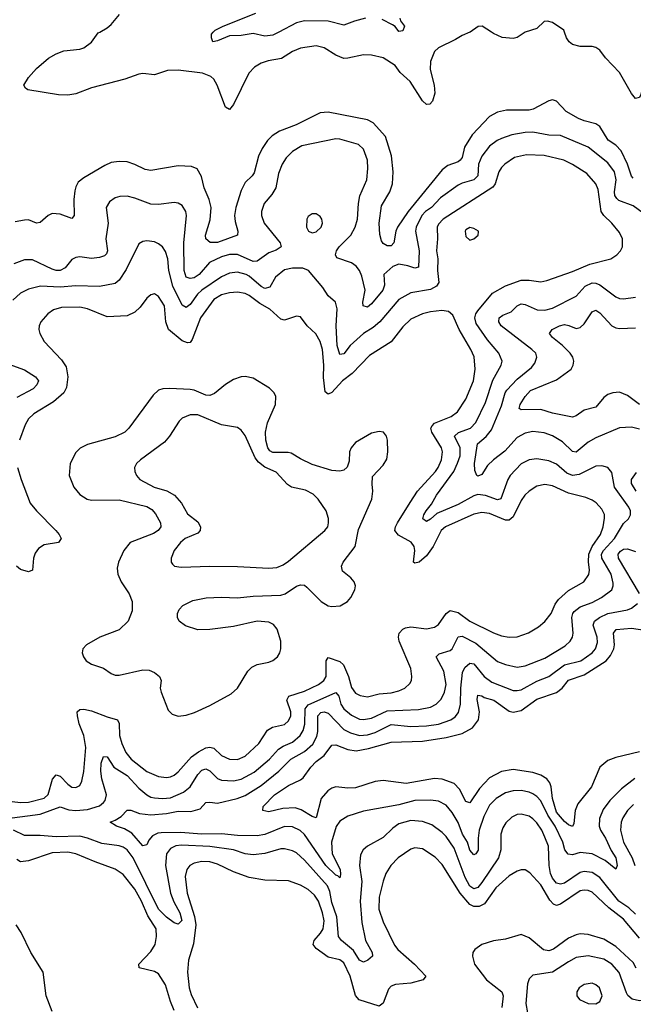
# Model space of a CAD drawing. Header units: inches. Extents: x 1834610 to 2027685, y 642842 to 774116.
# Tile 456 of 632: x 1955885 to 1958999, y 725066 to 730063. Entities that reach past the tile are written whole.
import ezdxf

# ---------------------------------------------------------------- set-up
doc = ezdxf.new("R2010")
doc.units = ezdxf.units.IN
doc.header["$MEASUREMENT"] = 0
doc.layers.add('B9752', color=7, linetype='Continuous')
doc.layers.add('B9753', color=7, linetype='Continuous')

msp = doc.modelspace()

# ---------------------------------------------------------------- linework, layer by layer
at = {"layer": 'B9752', "color": 5}
for points, elevation in [([(1958171.6, 730000), (1958170, 729998.9), (1958130, 729983), (1958097.4, 729962.6), (1958010, 729920.5), (1957990, 729901.6), (1957970.2, 729850), (1957967.8, 729810), (1957989.4, 729730), (1957992.9, 729690), (1957981.1, 729650), (1957966, 729634), (1957950, 729632), (1957930, 729651.6), (1957867.7, 729750), (1957815.4, 729795.4), (1957790.7, 729830.7), (1957730, 729868.9), (1957670, 729883.1), (1957630, 729885.3), (1957550, 729866.9), (1957530, 729866.4), (1957490, 729882.2), (1957430, 729920.4), (1957390, 729930.9), (1957310, 729918.9), (1957270, 729901.2), (1957213.9, 729866.1), (1957146.1, 729853.9), (1957110, 729841.5), (1957077.5, 729822.5), (1957048.2, 729791.8), (1956970, 729632.6), (1956950, 729606.6), (1956930, 729618.3), (1956887.4, 729730), (1956870, 729760.3), (1956854.7, 729774.7), (1956812.2, 729792.2), (1956690, 729807.1), (1956635.6, 729804.4), (1956570, 729783.5), (1956510, 729789.8), (1956490, 729786), (1956419.5, 729760.5), (1956250, 729716.5), (1956170, 729686.6), (1956130, 729679.3), (1956081.5, 729681.5), (1955927.3, 729707.3), (1955915.1, 729715.1), (1955906.6, 729730), (1955929.6, 729770), (1955970, 729815.8), (1956032.2, 729867.8), (1956070, 729890.3), (1956110, 729904.9), (1956190, 729913.6), (1956210, 729920.2), (1956250.5, 729949.5), (1956284.1, 729995.9), (1956291.4, 730000)], 380), ([(1957200.6, 730000), (1957170, 729984.1), (1957130, 729979.9), (1957070, 729992.8), (1957010, 729982), (1956950, 729981.2), (1956890, 729955.3), (1956866, 729950), (1956858, 729970), (1956858, 729990), (1956868, 730000)], 360), ([(1958450.7, 730000), (1958450, 729999.8), (1958410, 729972.9), (1958390, 729966.9), (1958333.3, 729973.3), (1958290, 729993), (1958279.1, 730000)], 380), ([(1959261.4, 730000), (1959230, 729989.1), (1959131.9, 729910), (1959090, 729861.2), (1959057, 729770), (1959037.2, 729682.8), (1959030, 729667.3), (1959010, 729663.5), (1958990, 729688.5), (1958930, 729795.5), (1958858.7, 729870), (1958830, 729908), (1958810, 729922), (1958790, 729927.1), (1958730, 729927), (1958690, 729937.7), (1958674.2, 729950), (1958660.2, 729970), (1958650.4, 730000)], 380), ([(1958999.4, 729259.4), (1958990, 729268.6), (1958970, 729329.9), (1958937.1, 729397.1), (1958910, 729425.7), (1958871.3, 729451.3), (1958830, 729520.7), (1958810, 729535), (1958749.9, 729549.9), (1958721.8, 729561.8), (1958657.8, 729597.8), (1958609.6, 729650), (1958590, 729656.4), (1958570, 729651.9), (1958490.6, 729609.4), (1958470, 729604.2), (1958355.5, 729604.5), (1958310, 729593.8), (1958270, 729571.7), (1958181.6, 729478.4), (1958143.3, 729416.7), (1958130, 729364), (1958121.5, 729350), (1958110, 729341.7), (1958057.6, 729322.4), (1958030, 729301.3), (1957856.4, 729090), (1957803.1, 729010), (1957793.9, 728990), (1957784.2, 728930), (1957770, 728914.7), (1957750, 728914.7), (1957730, 728927.6), (1957720.8, 728940.8), (1957712.7, 728972.7), (1957709.9, 729030), (1957721.8, 729118.2), (1957764, 729190), (1957777.4, 729230), (1957780.4, 729290), (1957771.8, 729371.8), (1957741.5, 729470), (1957679.2, 729539.2), (1957650, 729554), (1957450, 729592.8), (1957410, 729590.6), (1957288.8, 729530), (1957203.5, 729496.5), (1957166.6, 729473.4), (1957142.5, 729450), (1957115.3, 729410), (1957097.5, 729370), (1957074.5, 729285.5), (1957064.6, 729270), (1957030, 729236.8), (1957010, 729195.4), (1956982.9, 729110), (1956976.1, 729070), (1956979.1, 729039.1), (1956991.9, 728990), (1956990.3, 728970), (1956890, 728931.8), (1956852.3, 728932.3), (1956829.8, 728950), (1956829, 728970), (1956852.6, 729047.4), (1956856.9, 729110), (1956847.6, 729150), (1956821.7, 729210), (1956807.7, 729267.7), (1956785.5, 729305.5), (1956757.4, 729317.4), (1956690, 729321.5), (1956550, 729297.4), (1956522.1, 729302.1), (1956470, 729327.9), (1956430, 729340.8), (1956390, 729343.1), (1956350, 729337.4), (1956316.8, 729323.2), (1956210, 729260.8), (1956182.3, 729237.7), (1956170, 729214.5), (1956165.6, 729194.4), (1956160.5, 729150), (1956161.1, 729070), (1956150, 729054), (1956090, 729075.6), (1956050, 729079.7), (1956030, 729069.6), (1955990, 729033.3), (1955970, 729029.7), (1955930, 729046.6), (1955910, 729046), (1955862.2, 729037.8)], 420), ([(1959050, 729080.9), (1958998.1, 729118.1), (1958926.1, 729146.1), (1958914.9, 729154.9), (1958906.1, 729170), (1958904.7, 729190), (1958912.7, 729250), (1958904.1, 729290), (1958870, 729337.2), (1958770, 729416.5), (1958630, 729475.2), (1958570, 729476.6), (1958490, 729491.9), (1958450, 729490.4), (1958382.2, 729477.8), (1958330, 729460.7), (1958308.2, 729450), (1958270, 729420.9), (1958230.1, 729370), (1958214.5, 729330), (1958209.6, 729270.4), (1958200.3, 729259.7), (1958190, 729249.9), (1958130, 729233.9), (1958110, 729223.9), (1958020.4, 729159.6), (1957974.4, 729110), (1957944.7, 729090), (1957925.5, 729070), (1957897.2, 729010), (1957893.8, 728990), (1957912.3, 728890), (1957910, 728807.3), (1957890, 728802.5), (1957854.6, 728814.6), (1957810, 728821.9), (1957779.2, 728810), (1957732.6, 728770), (1957736.1, 728716.1), (1957729, 728690), (1957670, 728620.7), (1957650, 728604), (1957628.3, 728610), (1957626, 728630), (1957638, 728690), (1957622.2, 728762.2), (1957609.5, 728789.5), (1957592.5, 728812.5), (1957570, 728829.8), (1957495.2, 728855.2), (1957487.4, 728870), (1957493.5, 728890), (1957506.2, 728910), (1957565.4, 728970), (1957588.1, 729010), (1957599.9, 729050), (1957604.1, 729130), (1957611.5, 729168.5), (1957646.2, 729250), (1957652.7, 729307.3), (1957651.2, 729350), (1957630, 729405.4), (1957604.2, 729430), (1957510, 729457.4), (1957490, 729458.4), (1957317.9, 729422.1), (1957270, 729393.8), (1957238, 729362), (1957217.7, 729330), (1957198.1, 729281.9), (1957184.6, 729210), (1957164.4, 729175.6), (1957125.6, 729130), (1957113.2, 729090), (1957113.1, 729070), (1957126.4, 729030), (1957207.5, 728930), (1957212.2, 728910), (1957186.4, 728893.6), (1957150, 728880.4), (1957090, 728838.1), (1957070, 728836.3), (1956990, 728870.7), (1956950, 728871.1), (1956910, 728859.9), (1956849, 728831), (1956796.8, 728770), (1956770, 728753.6), (1956750, 728749.1), (1956730, 728755.8), (1956720.2, 728790), (1956718.5, 728930), (1956731.6, 729070), (1956728.4, 729090), (1956710, 729120.5), (1956690, 729131.1), (1956670, 729134.5), (1956590, 729124.8), (1956550, 729126), (1956470, 729157), (1956430, 729167), (1956393.9, 729166.1), (1956370, 729159.3), (1956340.6, 729139.4), (1956324.5, 729110), (1956333.5, 729030), (1956322.8, 728950), (1956331.6, 728890), (1956325.3, 728874.7), (1956315.2, 728864.8), (1956290, 728856.1), (1956250, 728850.6), (1956190, 728858.9), (1956170, 728856.8), (1956150, 728845.4), (1956116.2, 728803.8), (1956090, 728789.9), (1956070, 728789.9), (1956050, 728796.1), (1955950, 728844.6), (1955910, 728844.4), (1955855.8, 728824.2)], 440), ([(1955821.2, 726010), (1955990, 726031.6), (1956090, 726068.7), (1956134.1, 726054.1), (1956170, 726049.4), (1956230, 726055.8), (1956290, 726073.8), (1956311.4, 726090), (1956318.8, 726101.2), (1956325.4, 726130), (1956302.2, 726210), (1956297.1, 726250), (1956298.8, 726290), (1956310, 726324.4), (1956330, 726322.3), (1956363, 726270), (1956430, 726227.1), (1956490, 726163.7), (1956529.7, 726129.7), (1956550, 726118.1), (1956570, 726113.7), (1956610, 726110.6), (1956650, 726114.6), (1956717, 726143), (1956749.6, 726170.4), (1956790, 726232.2), (1956810, 726255), (1956830, 726261.1), (1956850, 726251.5), (1956890, 726212.6), (1956910, 726203.9), (1956970, 726200.4), (1957010, 726209.6), (1957075.5, 726244.5), (1957152.3, 726310), (1957198.8, 726361.2), (1957222.9, 726377.1), (1957270, 726397.4), (1957308.2, 726430), (1957323.5, 726456.5), (1957332.7, 726487.3), (1957334.2, 726565.8), (1957350, 726586.4), (1957489.2, 726649.2), (1957504.6, 726630), (1957515.2, 726590), (1957530, 726565.4), (1957570, 726533.2), (1957610, 726514), (1957630, 726511.1), (1957670, 726518.9), (1957750, 726556.5), (1957910, 726562.3), (1957970, 726575.1), (1957999.3, 726590), (1958025, 726615), (1958041.7, 726650), (1958049.3, 726690), (1958037.6, 726757.6), (1957998.5, 726830), (1958014.4, 726845.6), (1958070, 726862), (1958080.7, 726870), (1958110, 726931.7), (1958130, 726934.8), (1958199.5, 726899.5), (1958310, 726806.6), (1958350, 726790.1), (1958410, 726777.4), (1958450, 726784.4), (1958550, 726822.1), (1958654.3, 726885.7), (1958678.4, 726910), (1958690.6, 726930), (1958694.3, 726950), (1958687.9, 727030), (1958691.9, 727050), (1958699.6, 727060.4), (1958730, 727084.2), (1958790, 727105.6), (1958837.1, 727130), (1958890.7, 727170), (1958897.7, 727190), (1958897.2, 727202.8), (1958886.9, 727250), (1958839.8, 727330), (1958837.5, 727350), (1958848.5, 727370), (1958903.9, 727430), (1958950, 727505.7), (1958974.8, 727530), (1958985.8, 727550), (1958984.7, 727570), (1958976.7, 727590), (1958903.1, 727690), (1958890, 727765.1), (1958870.5, 727790.5), (1958839.7, 727799.7), (1958810, 727797.3), (1958724.6, 727755.4), (1958690, 727749.5), (1958662.4, 727762.4), (1958610, 727807.3), (1958570, 727824.9), (1958510, 727834), (1958470, 727829.8), (1958430, 727809), (1958374.5, 727750), (1958363, 727730), (1958327.8, 727632.2), (1958310, 727626.5), (1958250, 727647.7), (1958210, 727652.9), (1958190, 727647.4), (1958110, 727602.9), (1958003.1, 727556.9), (1957970, 727527.5), (1957950, 727516.8), (1957931.3, 727530), (1957935.8, 727550), (1957947.7, 727570), (1957975, 727605), (1957999.9, 727650), (1958087.7, 727770), (1958107.9, 727812.1), (1958119.9, 727850), (1958121.3, 727890), (1958092.5, 727950), (1958111.6, 727968.4), (1958172.3, 727990), (1958201, 728019), (1958250, 728120.2), (1958286.3, 728233.7), (1958329, 728310), (1958333.2, 728330), (1958317.1, 728370), (1958258.7, 728438.7), (1958201.8, 728521.8), (1958194.6, 728550), (1958199.9, 728570), (1958210, 728585.8), (1958284.3, 728675.7), (1958350, 728712.1), (1958430, 728740.4), (1958470, 728741.9), (1958530, 728733.4), (1958560.2, 728739.8), (1958690, 728784.8), (1958777.9, 728822.1), (1958886, 728850), (1958915.6, 728870), (1958933.6, 728890), (1958944.2, 728910), (1958944.7, 728950), (1958930, 728983.7), (1958891.2, 729030), (1958850, 729068.7), (1958835.6, 729090), (1958820.6, 729200.6), (1958808.5, 729230), (1958763.2, 729283.2), (1958690, 729328.5), (1958646.3, 729350), (1958546.6, 729373.4), (1958457.1, 729377.1), (1958397, 729363), (1958347.9, 729330), (1958330, 729312.1), (1958317.7, 729290), (1958297.6, 729230), (1958287.1, 729212.9), (1958035.2, 729050), (1958010, 729024.7), (1958003.9, 729010), (1958006.2, 728950), (1957999.9, 728890), (1958007.4, 728850), (1958005.6, 728790), (1958011.9, 728730), (1958000.9, 728710), (1957970, 728694.2), (1957870, 728677), (1957810, 728642.6), (1957713.4, 728530), (1957679.7, 728500.3), (1957629.5, 728470.5), (1957562.1, 728410), (1957530, 728367.7), (1957510, 728364), (1957496.6, 728410), (1957490.8, 728510), (1957496.1, 728596.1), (1957488.8, 728628.8), (1957450, 728662), (1957423.8, 728703.8), (1957350.6, 728790.6), (1957322, 728802), (1957270, 728802.8), (1957230, 728793.5), (1957184, 728756), (1957154.8, 728705.2), (1957130, 728699.1), (1957110, 728709.1), (1957050, 728761.7), (1957033.8, 728770), (1956990, 728781.1), (1956950, 728776), (1956910, 728757.8), (1956810.1, 728690), (1956787.8, 728670), (1956750, 728617), (1956730, 728603), (1956710, 728613.7), (1956662, 728710), (1956643, 728790), (1956637.8, 728850), (1956625.9, 728885.9), (1956610, 728909.7), (1956590, 728926), (1956570, 728935.1), (1956530, 728940.4), (1956510, 728937.7), (1956490, 728925.6), (1956425.4, 728794.6), (1956390, 728741.5), (1956370, 728725), (1956290, 728709.1), (1956170, 728712.6), (1956090, 728705), (1955990.1, 728709.9), (1955930, 728695.2), (1955890, 728674.4), (1955850, 728639.8)], 460), ([(1959030, 727985.7), (1958990, 727995), (1958930, 727991.5), (1958810, 727941.7), (1958770, 727918.3), (1958710, 727868.3), (1958690, 727872.4), (1958640.6, 727920.6), (1958590, 727950.6), (1958546.7, 727966.7), (1958490, 727973.6), (1958450, 727963.9), (1958410, 727942.5), (1958347.3, 727872.7), (1958290.5, 727829.5), (1958260.1, 727799.9), (1958230, 727755.6), (1958210, 727746.9), (1958204.5, 727750), (1958194.6, 727774.6), (1958193, 727810), (1958208.5, 727910), (1958252.5, 727947.5), (1958278.9, 727981.1), (1958330, 728102.8), (1958349.5, 728170), (1958357.3, 728182.7), (1958410, 728238.7), (1958482.8, 728297.2), (1958499.6, 728320.4), (1958509, 728350), (1958504.6, 728370), (1958484.1, 728390), (1958328.3, 728510), (1958316.5, 728530), (1958318, 728550), (1958336.7, 728563.3), (1958379.2, 728580.8), (1958410, 728610.2), (1958430, 728620.6), (1958450, 728617.4), (1958511, 728590), (1958550, 728589.5), (1958590, 728599.5), (1958710, 728659.8), (1958754.4, 728710), (1958790, 728728.2), (1958810, 728726.6), (1958830, 728716.8), (1958910, 728657.1), (1958930, 728648.4), (1958950, 728645.6), (1959010, 728655.2)], 440), ([(1955790, 726102.7), (1955890, 726090.1), (1955930, 726091.4), (1956010, 726112.5), (1956030, 726131.4), (1956051.8, 726208.2), (1956070, 726230.2), (1956090, 726224.8), (1956130, 726183.2), (1956150, 726169.1), (1956170, 726166.3), (1956190, 726176.4), (1956200.7, 726199.3), (1956211.4, 726248.6), (1956220.3, 726370), (1956210.8, 726430), (1956187.6, 726490), (1956178.5, 726530), (1956177.6, 726550), (1956190, 726563.2), (1956210, 726564.6), (1956250, 726555.4), (1956330, 726524.6), (1956381.7, 726510), (1956390.6, 726490.6), (1956392.1, 726430), (1956403.1, 726390), (1956424.7, 726344.7), (1956451.4, 726310), (1956530, 726247.9), (1956590, 726222.8), (1956630, 726217.2), (1956650, 726220.5), (1956670, 726229.4), (1956690, 726245.5), (1956757.8, 726322.2), (1956792.4, 726347.6), (1956830, 726367.4), (1956850, 726371.1), (1956870, 726366.4), (1956910, 726328.5), (1956950, 726310.9), (1956990, 726309.5), (1957030, 726325.9), (1957099.1, 726390), (1957142.2, 726457.8), (1957168, 726472), (1957230, 726486.3), (1957250, 726504.7), (1957261.1, 726530), (1957261.2, 726550), (1957241.7, 726610), (1957250.4, 726629.6), (1957330, 726655.5), (1957402, 726690), (1957429, 726710), (1957439.9, 726730), (1957441.2, 726810), (1957450, 726826.7), (1957510, 726806.3), (1957528.9, 726788.9), (1957553.4, 726730), (1957570, 726674.9), (1957590, 726646), (1957613.3, 726633.3), (1957650, 726627.4), (1957710, 726642), (1957770, 726647.4), (1957810, 726656.6), (1957840.5, 726670), (1957865.3, 726694.7), (1957872.9, 726710), (1957875.5, 726730), (1957869.8, 726770), (1957810.6, 726910), (1957806.9, 726930), (1957811.5, 726950), (1957829.8, 726970), (1957843.3, 726976.7), (1957870, 726982.3), (1957950, 726972.4), (1957990, 726979.7), (1958010, 726993.2), (1958050, 727050.2), (1958070, 727064.6), (1958110, 727054.4), (1958170, 727010.1), (1958290, 726952.1), (1958330, 726936.3), (1958370, 726928.7), (1958410, 726931), (1958468.1, 726951.9), (1958517.8, 726982.2), (1958550, 727009.2), (1958581.8, 727050), (1958603.1, 727096.9), (1958620.1, 727119.9), (1958670, 727165.6), (1958748.7, 727210), (1958773.3, 727246.7), (1958776.9, 727270), (1958772.5, 727312.5), (1958774.4, 727350), (1958790.9, 727389.1), (1958832.9, 727450), (1958846, 727490), (1958853.4, 727533.4), (1958852.4, 727552.4), (1958839.6, 727579.6), (1958811, 727611), (1958790, 727625.3), (1958757.9, 727637.9), (1958670, 727660.7), (1958590, 727698.1), (1958550, 727703.9), (1958510, 727696.2), (1958470, 727670.7), (1958448.7, 727650), (1958430, 727623.1), (1958390, 727539.4), (1958370, 727523.6), (1958350, 727524), (1958270, 727557.6), (1958230, 727562.3), (1958190, 727553), (1958047, 727490), (1958023.6, 727470), (1957983.4, 727390), (1957950, 727342), (1957912, 727310), (1957890, 727305.3), (1957883.5, 727310), (1957891, 727369), (1957887.4, 727390), (1957871.7, 727411.7), (1957807.4, 727447.4), (1957789.9, 727470), (1957791.9, 727490), (1957802.1, 727510), (1957866.4, 727613.6), (1957904.3, 727670), (1957995.7, 727770), (1958009.4, 727790), (1958026.6, 727830), (1958031.4, 727870), (1958026.5, 727890), (1957976.6, 727970), (1957972.2, 727990), (1957978.1, 728001.9), (1957990, 728014.9), (1958074.8, 728050), (1958106.7, 728073.2), (1958150, 728136.5), (1958187.9, 728230), (1958196.7, 728290), (1958191.4, 728351.4), (1958174, 728390), (1958115.2, 728490), (1958083.1, 728563.1), (1958062, 728582), (1958027.9, 728587.9), (1957970, 728580.2), (1957930, 728569.9), (1957870, 728543.8), (1957830, 728503.7), (1957771.3, 728428.7), (1957660.4, 728359.6), (1957572.5, 728267.6), (1957524.2, 728230), (1957470, 728171.6), (1957450, 728161.8), (1957435.2, 728175.2), (1957426.5, 728246.5), (1957428.7, 728310), (1957422.8, 728390), (1957410.3, 728430.3), (1957387.9, 728467.9), (1957344.2, 728510), (1957310, 728554.3), (1957290, 728557.7), (1957230, 728538.2), (1957210, 728543.1), (1957154, 728594), (1957103.5, 728623.5), (1957050, 728664), (1957030, 728673.1), (1956990, 728679.9), (1956950, 728676.2), (1956910, 728666), (1956870, 728643.2), (1956803.6, 728550), (1956760.6, 728439.4), (1956750, 728425.5), (1956736.8, 728423.2), (1956710, 728432.5), (1956640.6, 728490), (1956627.1, 728530), (1956619.4, 728610), (1956590, 728658.5), (1956570, 728671), (1956550, 728667.1), (1956530, 728649.7), (1956496.4, 728603.6), (1956470, 728578.4), (1956430, 728560.6), (1956330, 728555.7), (1956230, 728596.3), (1956190, 728604.7), (1956097.1, 728602.9), (1956056.4, 728590), (1956028.7, 728570), (1955992.2, 728530), (1955983.7, 728510), (1955982, 728490), (1955986.7, 728470), (1956010.3, 728430), (1956096.8, 728336.8), (1956120.8, 728300.8), (1956129.4, 728250), (1956123.5, 728196.5), (1956109.2, 728170), (1956057, 728123), (1955957.9, 728062.1), (1955930, 728038), (1955912.5, 728007.5), (1955883.9, 727930)], 480), ([(1959030.7, 728110.7), (1958970, 728156.2), (1958930, 728172), (1958894.8, 728170), (1958870, 728160.3), (1958850, 728146), (1958810, 728095.8), (1958750, 728081.8), (1958710, 728052.3), (1958690, 728045.5), (1958590, 728065.8), (1958530, 728085.3), (1958430, 728082.8), (1958420.4, 728090), (1958425.8, 728110), (1958450, 728151), (1958478, 728182), (1958610, 728235.5), (1958684.1, 728290), (1958694, 728310), (1958697.1, 728330), (1958692.5, 728350), (1958679.1, 728370), (1958639.5, 728410), (1958589.8, 728450), (1958573.3, 728470), (1958587.2, 728490), (1958625.1, 728510), (1958650, 728515.3), (1958671.8, 728511.8), (1958710, 728496.1), (1958730, 728501.6), (1958750, 728520.2), (1958790, 728580.2), (1958810, 728588.4), (1958830, 728574.5), (1958889.7, 728509.7), (1958910, 728498.7), (1958930, 728495.3), (1959010, 728498.8)], 420), ([(1955830, 728315.6), (1955910, 728286.7), (1955966, 728250), (1955980.8, 728230), (1955972.9, 728210), (1955953, 728190), (1955870, 728144.9)], 460), ([(1955874.7, 727790), (1955893.3, 727730), (1955938.9, 727610), (1955969.8, 727569.8), (1956069.3, 727470), (1956086.2, 727450), (1956095.6, 727430), (1956082.8, 727410), (1956010, 727397.7), (1955980.9, 727379), (1955964.3, 727355.7), (1955955.6, 727330), (1955950, 727269.6), (1955930, 727260.8), (1955890, 727272.2), (1955869.9, 727290)], 480), ([(1959014.3, 727670), (1958990.9, 727710), (1958989.9, 727730), (1959014.8, 727765.2)], 440), ([(1959030, 727150.7), (1958923.8, 727330), (1958922, 727350), (1958934.5, 727365.5), (1958950, 727375.3), (1958970, 727377.5), (1959010, 727364.6)], 440), ([(1959007.4, 726212.6), (1958939.8, 726160.2), (1958879.6, 726100.4), (1958845.6, 726054.4), (1958827.2, 726010), (1958826.7, 725970), (1958833.4, 725950), (1958859, 725910), (1958887.1, 725847.1), (1958910.1, 725810), (1958916.6, 725770), (1958910, 725751.8), (1958856.4, 725796.4), (1958790, 725829.5), (1958730, 725836.7), (1958690, 725825.4), (1958668, 725828), (1958652.3, 725850), (1958641.8, 725890), (1958602, 725970), (1958565.4, 726025.4), (1958530, 726099.2), (1958510, 726121.1), (1958490, 726134.6), (1958470, 726143.6), (1958430, 726152.1), (1958390, 726149.9), (1958350, 726139.2), (1958302.9, 726110), (1958270, 726077.1), (1958240.6, 726019.4), (1958217.4, 725950), (1958211.2, 725910), (1958211.6, 725848.4), (1958199.5, 725830), (1958190, 725824.1), (1958170, 725848.5), (1958157.4, 725890), (1958132.2, 725930), (1958110, 725989.8), (1958080.4, 726040.4), (1958050, 726077.8), (1958010, 726097.9), (1957970, 726103), (1957890, 726100.7), (1957810, 726079), (1957630, 726047.1), (1957550, 726021.8), (1957510, 725995.3), (1957491.1, 725968.9), (1957467.7, 725890), (1957470.5, 725830), (1957511.6, 725750), (1957514.1, 725725.9), (1957510, 725707.8), (1957499.1, 725719.1), (1957490, 725721.2), (1957438.6, 725770), (1957330, 725927.9), (1957309.2, 725949.2), (1957270, 725967.7), (1957230, 725968.4), (1957130, 725928.1), (1957090, 725920.9), (1956990, 725923.2), (1956910, 725931.3), (1956810, 725929.4), (1956701.6, 725938.4), (1956602.9, 725937.1), (1956585.9, 725934.1), (1956559.2, 725920.8), (1956540.4, 725899.6), (1956530, 725876.2), (1956510, 725871.1), (1956454.6, 725934.6), (1956417.3, 725957.3), (1956377.2, 725970), (1956343.7, 725990), (1956370, 726000.3), (1956400.2, 726019.8), (1956430, 726051.7), (1956450, 726051.1), (1956494, 726034), (1956550, 726028.6), (1956630, 726034.3), (1956690, 726046.1), (1956754.4, 726045.6), (1956800.9, 726059.1), (1956830, 726090.2), (1956850, 726092.8), (1956890, 726086.3), (1956989.7, 726110), (1957030, 726126.2), (1957110, 726177.2), (1957200.4, 726250), (1957260.9, 726310), (1957330, 726349.6), (1957373.4, 726386.6), (1957394, 726426), (1957398.5, 726450), (1957399, 726530), (1957413.5, 726546.5), (1957430, 726550.8), (1957450, 726543.3), (1957530, 726461), (1957563.5, 726443.5), (1957610, 726431.3), (1957650, 726433.5), (1957690, 726445.6), (1957770, 726486.1), (1957870, 726475.5), (1957950, 726478.9), (1958010, 726487.4), (1958072.7, 726510), (1958094.5, 726525.5), (1958112.1, 726547.9), (1958122.7, 726590), (1958123.9, 726670), (1958132.1, 726750), (1958143.9, 726776.1), (1958170, 726796.8), (1958190, 726793.6), (1958243.1, 726730), (1958280.7, 726700.7), (1958390, 726659.6), (1958410, 726658.6), (1958430, 726662.1), (1958510, 726706.9), (1958569.9, 726730.1), (1958650, 726788.9), (1958732.5, 726810), (1958790, 726850.8), (1958808.1, 726870), (1958817.7, 726902.3), (1958815.5, 726930), (1958795.8, 726990), (1958801.9, 727010), (1958827.4, 727030), (1958870, 727049.7), (1958970, 727068.4), (1958990, 727075.9), (1959019.9, 727100.1)], 440), ([(1959030, 726347.2), (1958910, 726319.4), (1958870, 726303.5), (1958829.2, 726270), (1958787.8, 726170), (1958717, 726083), (1958703.8, 726050), (1958696.9, 725983.1), (1958690, 725968.4), (1958670, 725977.2), (1958650, 725994), (1958610, 726040.7), (1958588.8, 726110), (1958582.4, 726170), (1958575.5, 726190), (1958560.7, 726210), (1958530, 726229.3), (1958490, 726242.6), (1958390, 726257.4), (1958330, 726247.3), (1958270, 726215.3), (1958218.2, 726161.8), (1958170, 726088.7), (1958150, 726095.6), (1958117.6, 726157.6), (1958090, 726187.5), (1958030, 726208.9), (1957990, 726212.6), (1957847.4, 726187.4), (1957730, 726202.5), (1957690, 726196.4), (1957590, 726165.3), (1957550, 726163.2), (1957490, 726170.4), (1957470, 726163.8), (1957449.4, 726150), (1957414.6, 726110), (1957390, 726012.3), (1957370, 726019.2), (1957314.1, 726054.1), (1957282.8, 726062.8), (1957220.2, 726059.8), (1957150, 726043), (1957119, 726050), (1957121.6, 726070), (1957179.2, 726130), (1957250, 726177.6), (1957310, 726205.8), (1957323.6, 726216.4), (1957362.3, 726270), (1957390, 726298.6), (1957430.3, 726329.7), (1957470, 726380.6), (1957490, 726383.9), (1957550, 726360.1), (1957592.3, 726352.3), (1957656, 726364), (1957770, 726397.2), (1957930, 726401), (1958050, 726420.2), (1958130, 726441), (1958183.2, 726470), (1958213.8, 726510), (1958219.3, 726550), (1958207.5, 726612.5), (1958210, 726634.6), (1958230, 726632.3), (1958243.1, 726623.1), (1958291.1, 726610), (1958370, 726554.2), (1958390, 726548.5), (1958430, 726556.6), (1958510, 726615), (1958610, 726647.9), (1958637.7, 726670), (1958670, 726710.6), (1958750, 726738.6), (1958861, 726810), (1958883.6, 726836.4), (1958899.9, 726870), (1958903.1, 726890), (1958899.1, 726950), (1958912.3, 726967.7), (1958990, 726975.8), (1959070, 726963.8)], 420), ([(1959000, 726080), (1958969.5, 726050), (1958946.6, 726013.4), (1958938, 725990), (1958933.9, 725950), (1958949.7, 725890), (1958993.1, 725810), (1959007.2, 725770)], 460), ([(1959010, 725523), (1958975.9, 725555.9), (1958926.5, 725590), (1958830, 725709.9), (1958790, 725735.8), (1958750, 725740.7), (1958730, 725734.9), (1958650, 725681.7), (1958630, 725676.2), (1958610, 725681.9), (1958590, 725706.1), (1958578.9, 725730), (1958571.7, 725770), (1958568.2, 725868.2), (1958550, 725914.5), (1958534.3, 725950), (1958510, 725987.3), (1958490, 726008.2), (1958470, 726020.6), (1958430, 726030.6), (1958410, 726029), (1958383.1, 726016.9), (1958352.6, 725987.4), (1958337.6, 725962.4), (1958326.4, 725930), (1958327.1, 725850), (1958314.8, 725810), (1958230, 725683.8), (1958210, 725658.9), (1958190, 725652.4), (1958170, 725665.8), (1958146.1, 725710), (1958090, 725858.6), (1958050, 725917.5), (1958030, 725938.7), (1957977.7, 725977.7), (1957930, 725994.6), (1957870, 725998.5), (1957810, 725981.9), (1957779.5, 725960.5), (1957730, 725912.3), (1957650, 725869.7), (1957628.7, 725850), (1957615, 725825), (1957609.4, 725770.6), (1957621, 725690), (1957613.8, 725590), (1957621.7, 725481.7), (1957640.4, 725390), (1957674.2, 725330), (1957676.1, 725310), (1957651.8, 725290), (1957630, 725280.3), (1957610, 725290.9), (1957578.8, 725338.8), (1957519.1, 725390), (1957504, 725410), (1957495.3, 725510), (1957470, 725582.8), (1957459.6, 725639.6), (1957447.4, 725667.4), (1957330, 725797.5), (1957290, 725834.3), (1957270, 725845), (1957230, 725855.8), (1957210, 725855), (1957130, 725831.7), (1957070, 725824.7), (1957030, 725830.4), (1956970, 725850.8), (1956850, 725867.5), (1956706.2, 725873.8), (1956677, 725870), (1956650, 725856.5), (1956630.6, 725829.4), (1956625.8, 725770), (1956650.9, 725630), (1956666.9, 725586.9), (1956697.9, 725530), (1956708.9, 725491.1), (1956690, 725473.5), (1956670, 725480.3), (1956630, 725508.8), (1956589.1, 725550), (1956461.8, 725810), (1956430.9, 725850), (1956410, 725863.4), (1956389.6, 725870.4), (1956302.1, 725882.1), (1956230, 725909.9), (1956190, 725919.1), (1956070, 725915.7), (1955990, 725923.6), (1955910, 725923.4), (1955854.4, 725950)], 460), ([(1956670, 725035.3), (1956650, 725080.9), (1956625.6, 725165.6), (1956590, 725220.8), (1956570, 725232.7), (1956492, 725252), (1956489.6, 725270), (1956550, 725334), (1956572.5, 725370), (1956580.1, 725410), (1956577.1, 725450), (1956535.5, 725515.5), (1956503.3, 725590), (1956470, 725650.6), (1956410, 725725.2), (1956370, 725752.2), (1956268.7, 725788.7), (1956170.8, 725830.8), (1956130, 725837.8), (1956050, 725835.3), (1955930, 725795.2), (1955890, 725789.8), (1955870, 725801.7)], 480), ([(1959030, 725402.3), (1958950, 725497.8), (1958875.7, 725555.7), (1958790, 725635.2), (1958770, 725643.8), (1958750, 725645.7), (1958730, 725641.4), (1958630, 725574.1), (1958610, 725568.3), (1958594.4, 725574.4), (1958575.7, 725595.7), (1958530, 725671.9), (1958474.3, 725734.3), (1958450, 725748), (1958430, 725748.2), (1958410, 725742.2), (1958370, 725718.3), (1958301.8, 725658.2), (1958243.6, 725576.4), (1958216.8, 725563.2), (1958190, 725563), (1958170, 725572.4), (1958120.1, 725630), (1958030, 725775.3), (1957993.8, 725813.8), (1957930, 725855.4), (1957890, 725860.3), (1957870, 725854), (1957805.2, 725810), (1957769.4, 725770), (1957743, 725730), (1957729.1, 725690.9), (1957710.1, 725609.9), (1957708.4, 725550), (1957730, 725485.7), (1957787, 725367), (1957805, 725345), (1957888.6, 725270), (1957947.2, 725210), (1957932.4, 725190), (1957870, 725173), (1957793, 725167), (1957770, 725158.4), (1957756.2, 725143.8), (1957730, 725072.7), (1957710, 725056.2), (1957608.4, 725088.4), (1957590, 725110.9), (1957563, 725210), (1957530, 725276.1), (1957510, 725291.6), (1957450, 725305), (1957389.1, 725350), (1957374.5, 725370), (1957378.9, 725390), (1957412.5, 725427.5), (1957424.9, 725450), (1957430.8, 725490), (1957422.4, 725530), (1957401.6, 725590), (1957380.7, 725620.7), (1957350, 725648.6), (1957310, 725671.8), (1957250, 725692.6), (1957130, 725695.6), (1957049.9, 725709.9), (1956970, 725737.9), (1956890, 725777.9), (1956850, 725789.4), (1956809.2, 725790.8), (1956770, 725781.9), (1956749.1, 725770), (1956732.7, 725750), (1956725.1, 725714.9), (1956735.2, 725630), (1956772.5, 725512.5), (1956779, 725470), (1956767.5, 725372.5), (1956741.2, 725290), (1956737, 725230), (1956744.8, 725150), (1956755.5, 725115.5), (1956787.9, 725047.9)], 480), ([(1956050.5, 725030), (1956020.2, 725110), (1956004.4, 725230), (1955941.5, 725330), (1955892.8, 725430), (1955867.8, 725470)], 520), ([(1959013.8, 725250), (1958998.8, 725278.8), (1958910, 725359), (1958850, 725396.3), (1958770, 725420.5), (1958730, 725423.4), (1958710, 725419.4), (1958670, 725402.3), (1958593.8, 725346.2), (1958570, 725337.7), (1958543.3, 725343.3), (1958470, 725404), (1958430, 725421.1), (1958350, 725396.5), (1958290, 725388), (1958230.9, 725369.1), (1958194.7, 725345.3), (1958184.9, 725330), (1958182.8, 725310), (1958194.2, 725270), (1958254.3, 725190), (1958331.8, 725130), (1958338.6, 725110), (1958332.8, 725050)], 520), ([(1959256.9, 725050), (1959209.5, 725070), (1959115, 725095), (1959030, 725084.7), (1958993.3, 725093.3), (1958971.8, 725111.8), (1958964.5, 725124.5), (1958927.8, 725227.8), (1958891.2, 725270), (1958850, 725294.8), (1958770, 725311.6), (1958710, 725303.4), (1958670, 725282.7), (1958590, 725229.9), (1958490, 725214), (1958470, 725195.1), (1958462.4, 725170), (1958454.3, 725070), (1958462.5, 725022.5)], 540)]:
    msp.add_lwpolyline(points, dxfattribs=dict(at, elevation=elevation))
for points, elevation in [([(1957390, 729077.2), (1957370, 729077.2), (1957350, 729064), (1957342, 729050), (1957340.5, 729010), (1957351.3, 728990), (1957370, 728982), (1957390, 728986), (1957414.5, 729010), (1957422.7, 729030), (1957419.3, 729050), (1957410, 729064)], 460), ([(1958170, 729008.2), (1958150, 728996.3), (1958146.8, 728990), (1958150, 728962), (1958170, 728943.7), (1958190, 728950.4), (1958211.2, 728968.8), (1958213.6, 728986.4), (1958213.3, 728990), (1958190, 729003.1)], 480), ([(1957030, 728252.4), (1957010, 728251), (1956970, 728237.4), (1956930, 728212.3), (1956874.2, 728165.8), (1956850, 728155.8), (1956830, 728157.9), (1956770, 728183.2), (1956750, 728186.6), (1956648, 728192), (1956610.9, 728189.1), (1956590, 728182.7), (1956562.3, 728157.7), (1956439, 727990), (1956419.5, 727970), (1956370, 727945.8), (1956230, 727908), (1956192, 727888), (1956170, 727866.9), (1956141.5, 727810), (1956136.6, 727750), (1956159.7, 727690), (1956190, 727653.2), (1956227.2, 727630), (1956250, 727624.2), (1956390, 727626.1), (1956530, 727593), (1956556.5, 727576.5), (1956575.1, 727555.1), (1956600.6, 727510), (1956601.6, 727490), (1956588, 727470), (1956564.4, 727455.6), (1956446.7, 727410), (1956413.7, 727370), (1956386.4, 727310), (1956380.2, 727280.2), (1956383.5, 727250), (1956400.7, 727210), (1956440.2, 727150), (1956455.9, 727110), (1956456.4, 727063.6), (1956435.3, 727010), (1956390, 726967), (1956292.2, 726930), (1956224.9, 726890), (1956205.5, 726870), (1956202.4, 726850), (1956208.5, 726830), (1956222, 726810), (1956250, 726792.6), (1956310, 726772.3), (1956350, 726744.9), (1956370, 726736.5), (1956390, 726736.2), (1956510, 726764.3), (1956542.4, 726762.4), (1956569.6, 726749.6), (1956594.7, 726730), (1956602.7, 726710), (1956598.9, 726670), (1956602.6, 726650), (1956639.5, 726559.5), (1956658.4, 726538.4), (1956690, 726528.6), (1956730, 726534.1), (1956772.5, 726547.5), (1956850, 726581.9), (1956958, 726642), (1956990, 726671.4), (1957043.9, 726756.1), (1957063.5, 726776.5), (1957090, 726790.9), (1957150, 726802.7), (1957170, 726811.1), (1957194, 726830), (1957206, 726850), (1957211.4, 726870), (1957209.8, 726910), (1957191.4, 726970), (1957173, 726993), (1957150, 727006.3), (1957090, 727011.4), (1956970, 726983.7), (1956850, 726968), (1956790, 726967.2), (1956726.3, 726986.3), (1956694.7, 727010), (1956685.7, 727030), (1956686.9, 727050), (1956695.1, 727070), (1956714, 727090), (1956764.7, 727115.3), (1956831.6, 727128.4), (1956910, 727132.5), (1956990, 727128.4), (1957070, 727138.2), (1957210, 727143.1), (1957233.1, 727150), (1957290, 727188.3), (1957310, 727195.5), (1957330, 727192.6), (1957343.1, 727183.1), (1957414.6, 727110), (1957450, 727088.2), (1957470, 727084.7), (1957512, 727088), (1957549.6, 727110), (1957565.4, 727130), (1957586.9, 727170), (1957589.7, 727190), (1957583, 727210), (1957566.3, 727230), (1957523.8, 727263.8), (1957518.2, 727290), (1957526.6, 727310), (1957587.6, 727390), (1957604.9, 727475.1), (1957672.4, 727630), (1957678.2, 727670), (1957673.3, 727706.7), (1957676, 727744), (1957730, 727803.1), (1957748, 727832), (1957753.3, 727870), (1957751.6, 727930), (1957746.9, 727950), (1957731.8, 727970), (1957710, 727973.3), (1957670, 727963.9), (1957590, 727918), (1957566.9, 727890), (1957559.6, 727870), (1957557.2, 727822.8), (1957547.5, 727792.5), (1957530, 727776.2), (1957510, 727771.1), (1957470, 727775.3), (1957370, 727805), (1957310, 727834.5), (1957263.5, 727863.5), (1957247.4, 727867.4), (1957170, 727867.3), (1957155.4, 727875.4), (1957143.8, 727890), (1957134.3, 727930), (1957133.5, 727970), (1957143.7, 728016.3), (1957183.2, 728110), (1957185.3, 728150), (1957176.4, 728170), (1957152.6, 728192.6), (1957070, 728244.4)], 520), ([(1956750, 728058), (1956710, 728041), (1956694, 728026), (1956645.5, 727950), (1956620.5, 727919.5), (1956498.9, 727830), (1956478.7, 727810), (1956468.7, 727790), (1956468.8, 727770), (1956478, 727750), (1956495.3, 727730), (1956567, 727690), (1956632.4, 727672.4), (1956670.2, 727650), (1956706, 727610), (1956736.1, 727556.1), (1956790, 727514.4), (1956802.3, 727490), (1956800.7, 727470), (1956790, 727456.4), (1956725.3, 727430), (1956701.2, 727410), (1956669.2, 727370), (1956653.4, 727330), (1956654.4, 727310), (1956660.3, 727300.2), (1956671, 727290), (1956704.2, 727284.2), (1956850, 727289.2), (1956991.3, 727288.7), (1957150, 727279.3), (1957190, 727282.9), (1957223.1, 727296.9), (1957250, 727315), (1957433.7, 727470), (1957448.4, 727490), (1957453.1, 727510), (1957451.7, 727531.7), (1957440.4, 727570), (1957399.8, 727630), (1957375.3, 727655.3), (1957335, 727675), (1957264, 727690), (1957244.3, 727704.3), (1957186.3, 727766.3), (1957130, 727792.6), (1957096.8, 727816.8), (1957079.8, 727839.8), (1957030, 727953), (1957010, 727979.6), (1956990, 727994), (1956910, 728007.1), (1956790, 728057.3)], 540), ([(1958790, 725172.9), (1958750, 725166.3), (1958724.4, 725150), (1958712.4, 725130), (1958712.4, 725110), (1958726, 725090), (1958770, 725070.3), (1958810, 725069.1), (1958830, 725081.3), (1958841.5, 725110), (1958827.8, 725150), (1958810, 725165.1)], 560)]:
    msp.add_lwpolyline(points, close=True, dxfattribs=dict(at, elevation=elevation))
at = {"layer": 'B9753', "color": 5}
for points, elevation in [([(1956291.4, 730000), (1956330, 730021.7), (1956350, 730038.7), (1956391.2, 730090)], 380), ([(1956868, 730000), (1956878, 730010), (1956918, 730030), (1957084, 730096)], 360), ([(1957640.4, 730070), (1957584.5, 730055.5), (1957530, 730034.5), (1957450, 730056.2), (1957330, 730057.7), (1957290, 730046.6), (1957200.6, 730000)], 360), ([(1957814.9, 730070), (1957817.1, 730057.1), (1957837.6, 730030), (1957830, 730007), (1957810, 730003.7), (1957790, 730029), (1957777.5, 730037.5), (1957724, 730064)], 360), ([(1958279.1, 730000), (1958232.3, 730030), (1958212, 730028), (1958171.6, 730000)], 380), ([(1958650.4, 730000), (1958647.1, 730010), (1958590, 730048.2), (1958563.8, 730056.2), (1958546.6, 730053.4), (1958510, 730017.6), (1958450.7, 730000)], 380)]:
    msp.add_lwpolyline(points, dxfattribs=dict(at, elevation=elevation))

doc.saveas('drawing.dxf')
